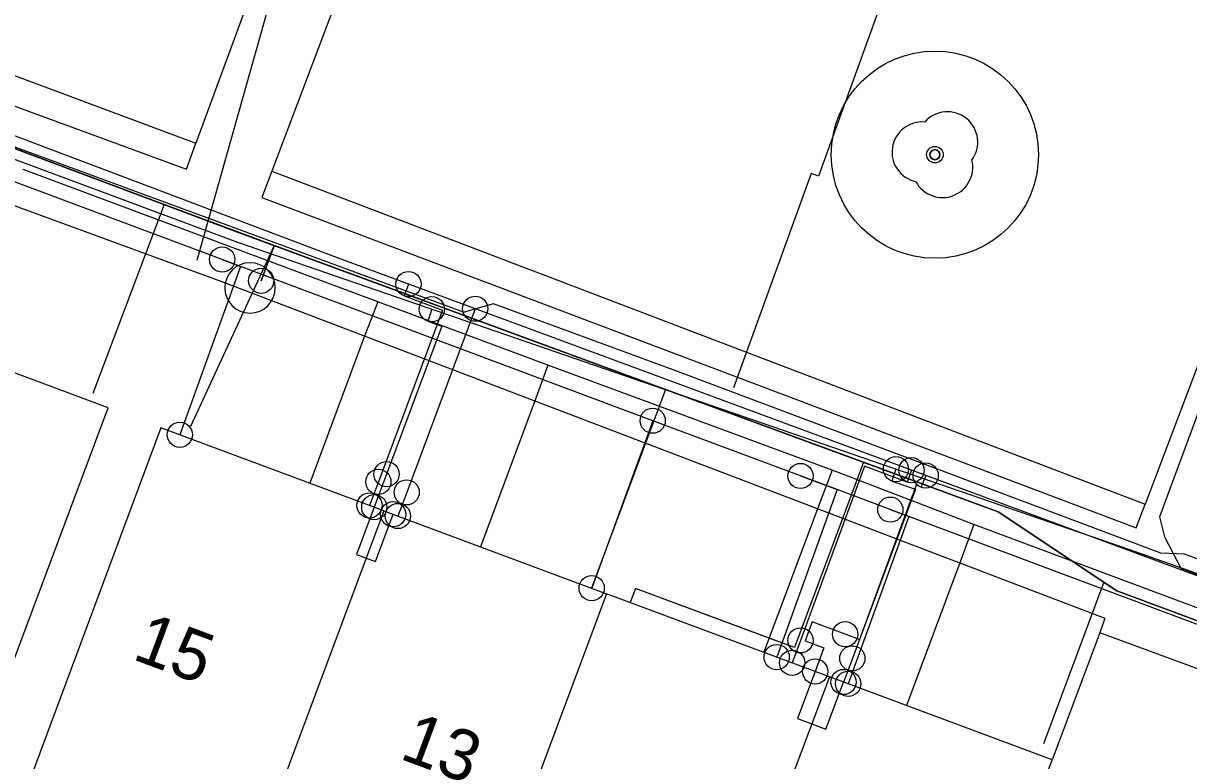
# Model space of a CAD drawing. Extents: x 192672 to 192910, y 446344 to 446512.
# Drawn here: x 192773.19 to 192796.29, y 446355.77 to 446370.4 of the extents above; entities that cross this region are included whole.
import ezdxf

# ---------------------------------------------------------------- set-up
doc = ezdxf.new("R2010")
doc.units = 0
for name, color, linetype in [('( Toegevoegd 29-11-2021 14_41_42) wegdeel vlak', 7, 'Continuous'), ('B-GV-GR-BOOM-S', 7, 'Continuous'), ('B-OI-KL-BUISLEIDING_OLIEGASCHEMICALIEN_GASLAGEDRUK-G', 7, 'Continuous'), ('B-OI-KL-DATA-G', 7, 'Continuous'), ('B-OI-KL-DATA_GTWP-S', 7, 'Continuous'), ('B-OI-KL-DATA_HULPSTUK-S', 7, 'Continuous'), ('B-OI-KL-DATA_KABELBED-G', 7, 'Continuous'), ('B-OI-KL-DATA_MOF-S', 7, 'Continuous'), ('B-OI-KL-ET_LS-G', 7, 'Continuous'), ('B-OI-KL-ET_LS_DELIVERYPOINT-S', 7, 'Continuous'), ('B-OI-KL-ET_LS_MOF-S', 7, 'Continuous'), ('B-OI-KL-GAS_LD_AFTAKZADEL-S', 7, 'Continuous'), ('B-OI-KL-GAS_LD_DELIVERYPOINT-S', 7, 'Continuous'), ('B-OI-KL-GAS_LD_OVERGANGSSTUK-S', 7, 'Continuous'), ('B-OI-RI-RIOOLVRIJVERVAL-G', 7, 'Continuous'), ('boom', 7, 'Continuous'), ('Default', 7, 'Continuous'), ('huisnummerreeks BGT', 7, 'Continuous'), ('kast', 7, 'Continuous'), ('pand op maaiveld vlak', 7, 'Continuous'), ('verkeerseiland - berm', 7, 'Continuous')]:
    doc.layers.add(name, color=color, linetype=linetype)

# ---------------------------------------------------------------- blocks, each defined once
blk = doc.blocks.new('B-OI-KL-DATA_HULPSTUK-S')
at = {"layer": 'Default'}
blk.add_circle((0, 0), 0.25, dxfattribs=at)
blk = doc.blocks.new('B-OI-KL-GAS_LD_AFTAKZADEL-S')
at = {"layer": 'Default'}
blk.add_circle((0, 0), 0.25, dxfattribs=at)
blk = doc.blocks.new('B-OI-KL-GAS_LD_DELIVERYPOINT-S')
at = {"layer": 'Default'}
blk.add_circle((0, 0), 0.25, dxfattribs=at)
blk = doc.blocks.new('B-OI-KL-GAS_LD_OVERGANGSSTUK-S')
at = {"layer": 'Default'}
blk.add_circle((0, 0), 0.25, dxfattribs=at)
blk = doc.blocks.new('B-OI-KL-ET_LS_DELIVERYPOINT-S')
at = {"layer": 'Default'}
blk.add_circle((0, 0), 0.25, dxfattribs=at)
blk = doc.blocks.new('B-OI-KL-ET_LS_MOF-S')
at = {"layer": 'Default'}
blk.add_circle((0, 0), 0.25, dxfattribs=at)
blk = doc.blocks.new('B-OI-KL-DATA_GTWP-S')
at = {"layer": 'Default'}
blk.add_circle((0, 0), 0.25, dxfattribs=at)
blk = doc.blocks.new('B-OI-KL-DATA_MOF-S')
at = {"layer": 'Default'}
blk.add_circle((0, 0), 0.25, dxfattribs=at)

msp = doc.modelspace()

# ---------------------------------------------------------------- linework, layer by layer
at = {"layer": '( Toegevoegd 29-11-2021 14_41_42) wegdeel vlak'}
for points in [[(192759.13, 446374.517), (192758.916, 446373.935), (192776.422, 446367.504), (192776.611, 446368.02)], [(192758.17, 446371.875), (192758.285, 446372.185), (192775.949, 446365.705), (192777.106, 446365.279), (192794.631, 446358.595), (192794.529, 446358.306)], [(192778.115, 446367.463), (192777.917, 446366.939), (192795.253, 446360.386), (192795.43, 446360.855)]]:
    msp.add_lwpolyline(points, dxfattribs=at)
at = {"layer": 'B-GV-GR-BOOM-S'}
for radius in [2.054, 0.164]:
    msp.add_circle((192791.261, 446367.791), radius, dxfattribs=at)
at = {"layer": 'B-OI-KL-BUISLEIDING_OLIEGASCHEMICALIEN_GASLAGEDRUK-G'}
for points in [[(192814.329, 446352.769), (192812.29, 446353.505), (192799.482, 446358.316), (192779.419, 446365.745), (192771.402, 446368.773), (192742.155, 446379.378)], [(192780.824, 446365.225), (192780.737, 446364.991), (192781.497, 446364.709), (192780.227, 446361.301)], [(192782.147, 446364.735), (192780.789, 446361.092)], [(192790.797, 446361.532), (192790.71, 446361.297), (192789.866, 446361.61), (192788.596, 446358.156)], [(192780.227, 446361.301), (192780.052, 446360.833)], [(192791.078, 446361.427), (192790.991, 446361.193), (192790.887, 446361.232), (192789.624, 446357.799)], [(192780.789, 446361.092), (192780.614, 446360.623)], [(192788.596, 446358.156), (192788.43, 446357.71)], [(192789.624, 446357.799), (192789.449, 446357.33)]]:
    msp.add_lwpolyline(points, dxfattribs=at)
at = {"layer": 'B-OI-KL-DATA-G'}
for points in [[(192777.905, 446365.29), (192778.164, 446365.987), (192777.507, 446366.23), (192773.332, 446367.794), (192762.994, 446371.683), (192740.707, 446379.788), (192739.862, 446380.106), (192736.793, 446371.939), (192730.818, 446355.23), (192731.661, 446354.909)], [(192731.661, 446354.909), (192730.818, 446355.23), (192736.793, 446371.939), (192739.862, 446380.106), (192740.707, 446379.788), (192762.994, 446371.683), (192773.332, 446367.794), (192777.507, 446366.23), (192792.515, 446360.708), (192794.868, 446359.138), (192813.343, 446352.261), (192813.029, 446351.418), (192812.66, 446350.461), (192825.476, 446345.665), (192825.435, 446345.556)], [(192825.435, 446345.556), (192825.476, 446345.665), (192812.66, 446350.461), (192813.029, 446351.418), (192813.343, 446352.261), (192794.868, 446359.138), (192792.515, 446360.708), (192777.507, 446366.23), (192773.332, 446367.794), (192762.994, 446371.683), (192740.707, 446379.788), (192739.862, 446380.106), (192736.793, 446371.939), (192730.818, 446355.23), (192731.661, 446354.909)], [(192731.661, 446354.909), (192730.818, 446355.23), (192736.793, 446371.939), (192739.862, 446380.106), (192740.707, 446379.788), (192762.994, 446371.683), (192773.332, 446367.794), (192777.507, 446366.23), (192792.515, 446360.708), (192794.868, 446359.138), (192813.343, 446352.261), (192813.029, 446351.418), (192812.66, 446350.461), (192825.476, 446345.665), (192825.435, 446345.556)], [(192825.435, 446345.556), (192825.476, 446345.665), (192812.66, 446350.461), (192813.029, 446351.418), (192813.343, 446352.261), (192794.868, 446359.138), (192792.515, 446360.708), (192777.507, 446366.23), (192773.332, 446367.794), (192762.994, 446371.683), (192740.707, 446379.788), (192739.862, 446380.106), (192736.793, 446371.939), (192730.818, 446355.23), (192731.661, 446354.909)], [(192825.435, 446345.556), (192825.476, 446345.665), (192812.66, 446350.461), (192813.029, 446351.418), (192813.343, 446352.261), (192794.868, 446359.138), (192792.515, 446360.708), (192777.507, 446366.23), (192773.332, 446367.794), (192762.994, 446371.683), (192740.707, 446379.788), (192739.862, 446380.106), (192736.793, 446371.939), (192730.818, 446355.23), (192731.661, 446354.909)], [(192825.435, 446345.556), (192825.476, 446345.665), (192812.66, 446350.461), (192813.029, 446351.418), (192813.343, 446352.261), (192794.868, 446359.138), (192792.515, 446360.708), (192777.507, 446366.23), (192773.332, 446367.794), (192762.994, 446371.683), (192740.707, 446379.788), (192739.862, 446380.106), (192736.793, 446371.939), (192730.818, 446355.23), (192731.661, 446354.909)], [(192825.435, 446345.556), (192825.476, 446345.665), (192812.66, 446350.461), (192813.029, 446351.418), (192813.343, 446352.261), (192794.868, 446359.138), (192792.515, 446360.708), (192777.507, 446366.23), (192773.332, 446367.794), (192762.994, 446371.683), (192740.707, 446379.788), (192739.862, 446380.106), (192736.793, 446371.939), (192730.818, 446355.23), (192731.661, 446354.909)], [(192731.661, 446354.909), (192730.818, 446355.23), (192736.793, 446371.939), (192739.862, 446380.106), (192740.707, 446379.788), (192762.994, 446371.683), (192773.332, 446367.794), (192777.507, 446366.23), (192792.515, 446360.708), (192794.868, 446359.138), (192813.343, 446352.261), (192813.029, 446351.418), (192812.66, 446350.461), (192825.476, 446345.665), (192825.435, 446345.556)], [(192731.661, 446354.909), (192730.818, 446355.23), (192736.793, 446371.939), (192739.862, 446380.106), (192740.707, 446379.788), (192762.994, 446371.683), (192773.332, 446367.794), (192777.507, 446366.23), (192792.515, 446360.708), (192794.868, 446359.138), (192813.343, 446352.261), (192813.029, 446351.418), (192812.66, 446350.461), (192825.476, 446345.665), (192825.435, 446345.556)], [(192825.435, 446345.556), (192825.476, 446345.665), (192812.66, 446350.461), (192813.029, 446351.418), (192813.343, 446352.261), (192794.868, 446359.138), (192792.515, 446360.708), (192777.507, 446366.23), (192773.332, 446367.794), (192762.994, 446371.683), (192740.707, 446379.788), (192739.862, 446380.106), (192736.793, 446371.939), (192730.818, 446355.23), (192731.661, 446354.909)], [(192825.435, 446345.556), (192825.476, 446345.665), (192812.66, 446350.461), (192813.029, 446351.418), (192813.343, 446352.261), (192794.868, 446359.138), (192792.515, 446360.708), (192777.507, 446366.23), (192773.332, 446367.794), (192762.994, 446371.683), (192740.707, 446379.788), (192739.862, 446380.106), (192736.793, 446371.939), (192730.818, 446355.23), (192731.661, 446354.909)], [(192777.905, 446365.29), (192778.164, 446365.987), (192777.507, 446366.23), (192773.332, 446367.794), (192762.994, 446371.683), (192740.707, 446379.788), (192739.862, 446380.106), (192736.793, 446371.939), (192732.637, 446360.318), (192733.582, 446359.958)], [(192777.905, 446365.29), (192778.164, 446365.987), (192777.507, 446366.23), (192773.332, 446367.794), (192762.994, 446371.683), (192743.934, 446378.615), (192743.471, 446377.378)], [(192777.905, 446365.29), (192778.164, 446365.987), (192777.507, 446366.23), (192773.332, 446367.794), (192762.994, 446371.683), (192746.754, 446377.589), (192746.281, 446376.326)], [(192777.905, 446365.29), (192778.164, 446365.987), (192777.507, 446366.23), (192773.332, 446367.794), (192762.994, 446371.683), (192752.734, 446375.414), (192752.241, 446374.095)], [(192777.905, 446365.29), (192778.164, 446365.987), (192777.507, 446366.23), (192773.332, 446367.794), (192762.994, 446371.683), (192755.648, 446374.354), (192755.144, 446373.008)], [(192777.905, 446365.29), (192778.164, 446365.987), (192777.507, 446366.23), (192773.332, 446367.794), (192762.994, 446371.683), (192758.775, 446373.217), (192757.385, 446369.519)], [(192777.905, 446365.29), (192778.164, 446365.987), (192777.507, 446366.23), (192773.332, 446367.794), (192767.014, 446370.171), (192765.606, 446366.426)], [(192777.905, 446365.29), (192778.164, 446365.987), (192777.507, 446366.23), (192773.332, 446367.794), (192770.497, 446368.861), (192769.037, 446364.945)], [(192780.217, 446364.871), (192773.185, 446367.497)], [(192777.905, 446365.29), (192778.164, 446365.987), (192777.507, 446366.23), (192775.977, 446366.803), (192774.568, 446363.055)], [(192777.905, 446365.29), (192778.164, 446365.987), (192776.503, 446362.399)], [(192777.905, 446365.29), (192778.164, 446365.987), (192792.515, 446360.708), (192794.868, 446359.138), (192813.343, 446352.261), (192813.029, 446351.418), (192810.767, 446345.556)], [(192777.905, 446365.29), (192778.164, 446365.987), (192792.515, 446360.708), (192794.868, 446359.138), (192813.343, 446352.261), (192813.029, 446351.418), (192810.767, 446345.556)], [(192777.905, 446365.29), (192778.164, 446365.987), (192792.515, 446360.708), (192794.868, 446359.138), (192812.121, 446352.716), (192811.808, 446351.873)], [(192777.905, 446365.29), (192778.164, 446365.987), (192792.515, 446360.708), (192794.868, 446359.138), (192813.343, 446352.261), (192813.029, 446351.418), (192810.767, 446345.556)], [(192777.905, 446365.29), (192778.164, 446365.987), (192792.515, 446360.708), (192794.608, 446359.311), (192793.411, 446356.106)], [(192777.905, 446365.29), (192778.164, 446365.987), (192792.515, 446360.708), (192794.868, 446359.138), (192797.996, 446357.974), (192797.683, 446357.13)], [(192777.905, 446365.29), (192778.164, 446365.987), (192789.846, 446361.69), (192788.476, 446358.013), (192785.324, 446359.188), (192785.219, 446358.907)], [(192777.905, 446365.29), (192778.164, 446365.987), (192785.921, 446363.134), (192784.451, 446359.194)], [(192777.905, 446365.29), (192778.164, 446365.987), (192792.515, 446360.708), (192794.868, 446359.138), (192813.343, 446352.261), (192813.029, 446351.418), (192810.767, 446345.556)], [(192825.435, 446345.556), (192825.476, 446345.665), (192812.66, 446350.461), (192813.029, 446351.418), (192813.343, 446352.261), (192794.868, 446359.138), (192792.515, 446360.708), (192778.164, 446365.987), (192777.905, 446365.29)], [(192780.217, 446364.871), (192779.942, 446364.16), (192778.866, 446361.275)], [(192783.59, 446363.617), (192780.217, 446364.871)], [(192783.59, 446363.617), (192783.324, 446362.885), (192782.254, 446360.012)], [(192789.221, 446361.532), (192783.59, 446363.617)], [(192789.221, 446361.532), (192788.951, 446360.819), (192787.87, 446357.919)], [(192792.035, 446360.454), (192789.221, 446361.532)], [(192792.035, 446360.454), (192791.772, 446359.748), (192790.697, 446356.865)], [(192800.457, 446357.305), (192792.035, 446360.454)]]:
    msp.add_lwpolyline(points, dxfattribs=at)
at = {"layer": 'B-OI-KL-DATA_KABELBED-G'}
for points in [[(192812.803, 446351.5), (192812.464, 446352.48), (192806.244, 446354.809), (192799.501, 446357.334), (192790.741, 446360.614), (192790.377, 446360.75), (192789.321, 446361.146), (192788.597, 446361.417), (192785.666, 446362.514), (192777.496, 446365.573), (192777.131, 446365.71), (192772.96, 446367.272), (192771.66, 446367.759), (192767.539, 446369.302), (192765.803, 446369.952), (192763.181, 446370.934), (192762.609, 446371.148), (192755.115, 446373.954), (192746.365, 446377.23), (192746.085, 446376.483)], [(192775.977, 446366.803), (192770.497, 446368.861)], [(192775.977, 446366.803), (192774.568, 446363.055)], [(192778.164, 446365.987), (192775.977, 446366.803)], [(192778.164, 446365.987), (192776.503, 446362.399)], [(192778.164, 446365.987), (192777.905, 446365.29)], [(192785.921, 446363.134), (192778.164, 446365.987)], [(192777.131, 446365.71), (192777.496, 446365.573), (192776.291, 446362.235)], [(192785.921, 446363.134), (192784.451, 446359.194)], [(192789.846, 446361.69), (192785.921, 446363.134)], [(192785.666, 446362.514), (192784.456, 446359.192)], [(192789.846, 446361.69), (192788.476, 446358.013), (192787.774, 446358.275)], [(192794.608, 446359.311), (192792.515, 446360.708), (192789.846, 446361.69)], [(192788.597, 446361.417), (192789.321, 446361.146), (192788.124, 446357.824)], [(192790.377, 446360.75), (192790.741, 446360.614), (192789.543, 446357.295)], [(192787.774, 446358.275), (192785.324, 446359.188), (192785.219, 446358.907)], [(192794.608, 446359.311), (192793.411, 446356.106)], [(192797.996, 446357.974), (192794.868, 446359.138), (192794.608, 446359.311)]]:
    msp.add_lwpolyline(points, dxfattribs=at)
at = {"layer": 'B-OI-KL-ET_LS-G'}
for points in [[(192812.885, 446353.609), (192808.475, 446355.248), (192804.025, 446356.797), (192795.126, 446359.954), (192777.441, 446366.051), (192758.408, 446373.136), (192745.69, 446378.74), (192740.34, 446380.878), (192731.982, 446384.732), (192732.765, 446387.575)], [(192758.958, 446373.34), (192759.392, 446372.967), (192781.93, 446364.664)], [(192791.104, 446373.311), (192788.95, 446367.366), (192788.808, 446367.418), (192787.269, 446363.164)], [(192792.871, 446372.473), (192799.25, 446370.149), (192795.714, 446360.605), (192795.813, 446360.209), (192796.135, 446359.591), (192803.775, 446356.698), (192804.08, 446356.938)], [(192781.287, 446364.725), (192781.206, 446364.488), (192781.486, 446364.392), (192780.39, 446361.454)], [(192804.08, 446356.938), (192796.209, 446359.863), (192795.739, 446359.888), (192786.071, 446363.522), (192782.511, 446364.833), (192781.93, 446364.664)], [(192790.489, 446361.552), (192790.408, 446361.316), (192790.875, 446361.155), (192789.763, 446358.174), (192789.482, 446358.278)], [(192780.39, 446361.454), (192780.146, 446360.798)], [(192780.146, 446360.798), (192779.796, 446359.861), (192780.171, 446359.721), (192780.52, 446360.658)], [(192789.482, 446358.278), (192788.826, 446358.523), (192788.687, 446358.148), (192789.062, 446358.008), (192788.887, 446357.54)], [(192788.887, 446357.54), (192788.537, 446356.603), (192789.1, 446356.393), (192789.449, 446357.33)]]:
    msp.add_lwpolyline(points, dxfattribs=at)
at = {"layer": 'B-OI-RI-RIOOLVRIJVERVAL-G'}
msp.add_lwpolyline([(192781.29, 446382.235), (192776.629, 446365.694)], dxfattribs=at)
at = {"layer": 'boom'}
msp.add_circle((192791.261, 446367.791), 0.1, dxfattribs=at)
for centre, radius, start, end in [((192791.511, 446368.041), 0.6, 323.5446, 138.4658), ((192791.011, 446367.841), 0.6, 85.137, 257.7544), ((192791.261, 446367.791), 0.1, 0, 180), ((192791.261, 446367.791), 0.1, 180, 0), ((192791.411, 446367.541), 0.6, 208.5058, 13.8356)]:
    msp.add_arc(centre, radius, start, end, dxfattribs=at)
at = {"layer": 'kast'}
for start, end in [(0, 180), (180, 0)]:
    msp.add_arc((192777.682, 446365.148), 0.5, start, end, dxfattribs=at)
at = {"layer": 'pand op maaiveld vlak'}
for p, q in [((192780.333, 446360.728), (192776.152, 446349.513)), ((192780.333, 446360.728), (192784.751, 446359.082)), ((192784.751, 446359.082), (192780.57, 446347.867)), ((192789.168, 446357.435), (192784.751, 446359.082)), ((192794.529, 446358.306), (192793.585, 446355.788)), ((192798.96, 446356.666), (192794.529, 446358.306)), ((192789.168, 446357.435), (192784.987, 446346.22)), ((192793.585, 446355.788), (192789.168, 446357.435)), ((192791.933, 446351.298), (192793.585, 446355.788))]:
    msp.add_line(p, q, dxfattribs=at)
for points in [[(192766.241, 446353.194), (192770.667, 446351.537), (192774.871, 446362.77), (192770.443, 446364.421)], [(192780.333, 446360.728), (192775.916, 446362.375), (192771.735, 446351.16), (192776.152, 446349.513)]]:
    msp.add_lwpolyline(points, dxfattribs=at)
at = {"layer": 'verkeerseiland - berm'}
for p, q in [((192780.156, 446377.668), (192776.611, 446368.02)), ((192781.749, 446377.077), (192778.115, 446367.463)), ((192759.13, 446374.517), (192776.611, 446368.02)), ((192799.123, 446370.623), (192795.43, 446360.855)), ((192778.115, 446367.463), (192795.43, 446360.855))]:
    msp.add_line(p, q, dxfattribs=at)

# ---------------------------------------------------------------- block references
at = {"layer": 'B-OI-KL-DATA_GTWP-S'}
for p in [(192777.131, 446365.71), (192785.666, 446362.514), (192776.291, 446362.235), (192788.597, 446361.417), (192790.377, 446360.75), (192784.456, 446359.192), (192788.124, 446357.824), (192789.543, 446357.295)]:
    msp.add_blockref('B-OI-KL-DATA_GTWP-S', p, dxfattribs=at)
at = {"layer": 'B-OI-KL-DATA_HULPSTUK-S'}
msp.add_blockref('B-OI-KL-DATA_HULPSTUK-S', (192777.905, 446365.29), dxfattribs=at)
at = {"layer": 'B-OI-KL-DATA_MOF-S'}
for p in [(192777.131, 446365.71), (192785.666, 446362.514), (192788.597, 446361.417), (192790.377, 446360.75)]:
    msp.add_blockref('B-OI-KL-DATA_MOF-S', p, dxfattribs=at)
at = {"layer": 'B-OI-KL-ET_LS_DELIVERYPOINT-S'}
for p in [(192780.146, 446360.798), (192780.52, 446360.658), (192788.887, 446357.54), (192789.449, 446357.33)]:
    msp.add_blockref('B-OI-KL-ET_LS_DELIVERYPOINT-S', p, dxfattribs=at)
at = {"layer": 'B-OI-KL-ET_LS_MOF-S'}
for p in [(192781.287, 446364.725), (192780.39, 446361.454), (192790.489, 446361.552), (192789.482, 446358.278)]:
    msp.add_blockref('B-OI-KL-ET_LS_MOF-S', p, dxfattribs=at)
at = {"layer": 'B-OI-KL-GAS_LD_AFTAKZADEL-S'}
for p in [(192780.824, 446365.225), (192782.147, 446364.735), (192790.797, 446361.532), (192791.078, 446361.427)]:
    msp.add_blockref('B-OI-KL-GAS_LD_AFTAKZADEL-S', p, dxfattribs=at)
at = {"layer": 'B-OI-KL-GAS_LD_DELIVERYPOINT-S'}
for p in [(192780.052, 446360.833), (192780.614, 446360.623), (192788.43, 446357.71), (192789.449, 446357.33)]:
    msp.add_blockref('B-OI-KL-GAS_LD_DELIVERYPOINT-S', p, dxfattribs=at)
at = {"layer": 'B-OI-KL-GAS_LD_OVERGANGSSTUK-S'}
for p in [(192780.227, 446361.301), (192780.789, 446361.092), (192788.596, 446358.156), (192789.624, 446357.799)]:
    msp.add_blockref('B-OI-KL-GAS_LD_OVERGANGSSTUK-S', p, dxfattribs=at)

# ---------------------------------------------------------------- texts
at = {"layer": 'huisnummerreeks BGT'}
for s, p in [('15', (192775.323, 446357.793)), ('13', (192780.622, 446355.818))]:
    msp.add_text(s, height=1, rotation=339.6, dxfattribs=at).set_placement(p)

doc.saveas('drawing.dxf')
